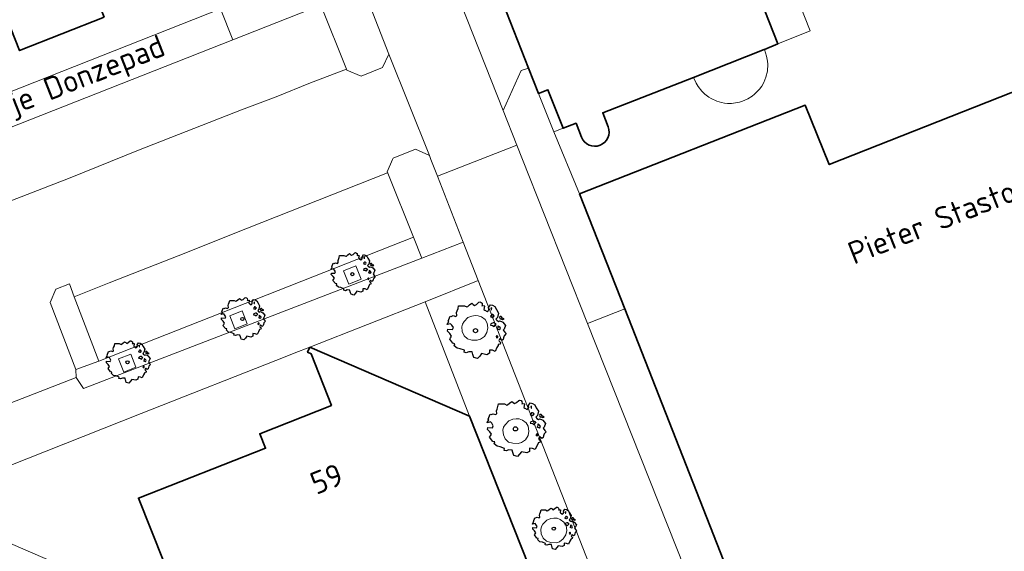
# Model space of a CAD drawing. Header units: metres. Extents: x 152391 to 157968, y 462336 to 467280.
# Tile 280 of 656: x 155121 to 155180, y 464976 to 465008. Entities that reach past the tile are written whole.
import ezdxf
from ezdxf.enums import TextEntityAlignment as Align

# ---------------------------------------------------------------- set-up
doc = ezdxf.new("R2010")
doc.units = ezdxf.units.M
doc.header["$LTSCALE"] = 0.75
doc.layers.get('0').update_dxf_attribs({"lineweight": 25})
for name, color, linetype, lineweight in [('B-GV-GR-BOOM-S', 252, 'Continuous', 25), ('B-WE-GR-GROENVOORZIENING-GV', 251, 'Continuous', 18), ('B-WE-OG-BEBOUWING-GV', 6, 'Continuous', 35), ('B-WE-OG-BEBOUWING-T18', 1, 'Continuous', 18), ('B-WE-OG-TOPOGRAFIE-T18', 1, 'Continuous', 18), ('B-WE-VH-VERHARDING_BETON-GV', 251, 'Continuous', 18), ('B-WE-VH-VERHARDING_BETONSTRAATSTEEN-GV', 251, 'Continuous', 18), ('B-WE-VH-VERHARDING_TEGEL-GV', 251, 'Continuous', 18)]:
    doc.layers.add(name, color=color, linetype=linetype, lineweight=lineweight)
doc.styles.add('NLCS-ISO-M750-T18', font='NLCS-ISO.ttf', dxfattribs={"height": 1.35})

# ---------------------------------------------------------------- blocks, each defined once
blk = doc.blocks.new('SGR-BOOM_21_30')
at = {"linetype": 'Continuous'}
for p, q in [((-1.133, 1.088), (-1.109, 1.187)), ((-1.109, 1.187), (-1.051, 1.335)), ((-1.051, 1.335), (-1.016, 1.499)), ((-1.016, 1.499), (-0.668, 1.499)), ((-0.668, 1.499), (-0.516, 1.433)), ((-0.516, 1.433), (-0.47, 1.45)), ((-0.47, 1.45), (-0.365, 1.548)), ((-0.365, 1.548), (-0.226, 1.647)), ((-0.226, 1.647), (-0.133, 1.581)), ((-0.133, 1.581), (-0.063, 1.515)), ((-0.063, 1.515), (0.065, 1.581)), ((0.065, 1.581), (0.205, 1.712)), ((0.205, 1.712), (0.263, 1.729)), ((0.263, 1.729), (0.333, 1.696)), ((0.333, 1.696), (0.391, 1.647)), ((0.402, 1.532), (0.379, 1.499)), ((0.379, 1.499), (0.53, 1.515)), ((0.391, 1.647), (0.402, 1.532)), ((0.542, 1.483), (0.507, 1.285)), ((0.507, 1.285), (0.565, 1.236)), ((0.53, 1.515), (0.542, 1.483)), ((0.565, 1.236), (0.693, 1.154)), ((0.693, 1.154), (0.751, 1.203)), ((0.751, 1.203), (0.798, 1.285)), ((0.786, 1.4), (0.891, 1.565)), ((0.798, 1.285), (0.786, 1.4)), ((0.891, 1.565), (1.019, 1.532)), ((0.972, 1.368), (0.926, 1.335)), ((0.926, 1.335), (0.949, 1.253)), ((0.949, 1.253), (0.961, 1.236)), ((0.961, 1.269), (0.972, 1.368)), ((1.019, 1.532), (1.158, 1.45)), ((1.158, 1.45), (1.251, 1.269)), ((1.251, 1.269), (1.379, 1.055)), ((-1.633, 0.579), (-1.528, 0.875)), ((-1.528, 0.875), (-1.458, 0.858)), ((-1.458, 0.858), (-1.342, 0.908)), ((-1.342, 0.908), (-1.179, 0.858)), ((-1.179, 0.858), (-1.121, 0.924)), ((-1.121, 0.924), (-1.133, 1.088)), ((0.937, 0.908), (0.891, 0.875)), ((0.891, 0.875), (0.926, 0.825)), ((0.926, 0.825), (0.984, 0.842)), ((0.972, 0.973), (0.937, 0.908)), ((1.03, 0.973), (0.972, 0.973)), ((0.984, 0.842), (1.03, 0.776)), ((1.077, 0.94), (1.03, 0.973)), ((1.03, 0.776), (1.077, 0.842)), ((1.124, 0.875), (1.077, 0.94)), ((1.077, 0.842), (1.124, 0.875)), ((1.321, 0.793), (1.228, 0.694)), ((1.228, 0.694), (1.275, 0.628)), ((1.275, 0.628), (1.379, 0.563)), ((1.379, 1.055), (1.321, 0.793)), ((1.379, 0.563), (1.438, 0.595)), ((1.472, 0.858), (1.438, 0.809)), ((1.438, 0.809), (1.461, 0.743)), ((1.438, 0.595), (1.565, 0.563)), ((1.461, 0.743), (1.531, 0.694)), ((1.542, 0.858), (1.472, 0.858)), ((1.531, 0.727), (1.635, 0.678)), ((1.531, 0.694), (1.542, 0.727)), ((1.624, 0.76), (1.542, 0.858)), ((1.728, 0.71), (1.624, 0.76)), ((1.635, 0.678), (1.728, 0.71)), ((-1.703, 0.365), (-1.656, 0.48)), ((-1.493, 0.415), (-1.703, 0.365)), ((-1.679, -0.029), (-1.668, 0.086)), ((-1.668, 0.086), (-1.389, 0.07)), ((-1.656, 0.48), (-1.598, 0.53)), ((-1.598, 0.53), (-1.633, 0.579)), ((-1.423, 0.333), (-1.493, 0.415)), ((-1.33, 0.185), (-1.423, 0.333)), ((-1.389, 0.07), (-1.33, 0.185)), ((0.926, 0.415), (0.891, 0.333)), ((0.891, 0.333), (1.03, 0.316)), ((1.054, 0.464), (0.926, 0.415)), ((1.03, 0.316), (1.112, 0.251)), ((1.112, 0.464), (1.054, 0.464)), ((1.217, 0.398), (1.112, 0.464)), ((1.112, 0.251), (1.205, 0.365)), ((1.205, 0.365), (1.24, 0.415)), ((1.344, 0.185), (1.31, 0.103)), ((1.434, 0.049), (1.31, 0.103)), ((1.356, 0.3), (1.344, 0.234)), ((1.344, 0.234), (1.344, 0.185)), ((1.426, 0.234), (1.356, 0.3)), ((1.472, 0.201), (1.426, 0.234)), ((1.434, 0.049), (1.507, 0.136)), ((1.507, 0.136), (1.472, 0.201)), ((1.565, 0.563), (1.635, 0.513)), ((1.635, 0.513), (1.81, 0.316)), ((1.717, 0.103), (1.67, 0.037)), ((1.67, 0.037), (1.763, -0.094)), ((1.81, 0.316), (1.717, 0.103)), ((-1.54, -0.177), (-1.679, -0.029)), ((-1.551, -0.505), (-1.493, -0.423)), ((-1.354, -0.752), (-1.551, -0.505)), ((-1.435, -0.324), (-1.54, -0.177)), ((-1.493, -0.423), (-1.435, -0.324)), ((1.286, -0.292), (1.24, -0.357)), ((1.24, -0.357), (1.251, -0.423)), ((1.263, -0.423), (1.333, -0.407)), ((1.333, -0.341), (1.286, -0.292)), ((1.333, -0.407), (1.333, -0.341)), ((1.461, -0.472), (1.391, -0.587)), ((1.391, -0.587), (1.426, -0.637)), ((1.577, -0.587), (1.461, -0.472)), ((1.658, -0.522), (1.577, -0.587)), ((1.682, -0.423), (1.658, -0.522)), ((1.717, -0.308), (1.682, -0.423)), ((1.845, -0.177), (1.717, -0.308)), ((1.763, -0.094), (1.845, -0.177)), ((-1.249, -0.784), (-1.354, -0.752)), ((-1.272, -0.899), (-1.249, -0.784)), ((-1.109, -1.047), (-1.272, -0.899)), ((-0.912, -1.08), (-1.109, -1.047)), ((-0.668, -1.179), (-0.912, -1.08)), ((-0.679, -1.294), (-0.668, -1.179)), ((0.844, -1.162), (0.833, -1.359)), ((1.03, -1.179), (0.844, -1.162)), ((1.182, -1.244), (1.03, -1.179)), ((1.286, -1.014), (1.182, -1.244)), ((1.356, -0.883), (1.286, -1.014)), ((1.368, -0.834), (1.356, -0.883)), ((1.484, -0.801), (1.368, -0.834)), ((1.426, -0.637), (1.496, -0.702)), ((1.496, -0.702), (1.484, -0.801)), ((-0.551, -1.326), (-0.679, -1.294)), ((-0.4, -1.261), (-0.551, -1.326)), ((-0.191, -1.277), (-0.4, -1.261)), ((-0.156, -1.425), (-0.191, -1.277)), ((-0.133, -1.491), (-0.156, -1.425)), ((-0.098, -1.606), (-0.133, -1.491)), ((0.112, -1.671), (-0.098, -1.606)), ((0.251, -1.524), (0.112, -1.671)), ((0.356, -1.376), (0.251, -1.524)), ((0.682, -1.441), (0.356, -1.376)), ((0.833, -1.359), (0.682, -1.441))]:
    blk.add_line(p, q, dxfattribs=at)
blk.add_circle((0, 0), 0.126, dxfattribs=at)
blk = doc.blocks.new('SGR-BOOM_0_20')
at = {"linetype": 'Continuous'}
for p, q in [((-0.274, 1.161), (-0.169, 1.235)), ((-0.169, 1.235), (-0.099, 1.186)), ((-0.099, 1.186), (-0.047, 1.137)), ((-0.047, 1.137), (0.049, 1.186)), ((0.049, 1.186), (0.154, 1.284)), ((0.154, 1.284), (0.197, 1.297)), ((0.197, 1.297), (0.25, 1.272)), ((0.25, 1.272), (0.293, 1.235)), ((0.293, 1.235), (0.302, 1.149)), ((-1.225, 0.434), (-1.146, 0.656)), ((-1.146, 0.656), (-1.094, 0.644)), ((-1.094, 0.644), (-1.007, 0.681)), ((-1.007, 0.681), (-0.884, 0.644)), ((-0.884, 0.644), (-0.841, 0.693)), ((-0.85, 0.816), (-0.832, 0.89)), ((-0.841, 0.693), (-0.85, 0.816)), ((-0.832, 0.89), (-0.788, 1.001)), ((-0.788, 1.001), (-0.762, 1.124)), ((-0.762, 1.124), (-0.501, 1.124)), ((-0.501, 1.124), (-0.387, 1.075)), ((-0.387, 1.075), (-0.352, 1.087)), ((-0.352, 1.087), (-0.274, 1.161)), ((0.302, 1.149), (0.284, 1.124)), ((0.284, 1.124), (0.398, 1.137)), ((0.407, 1.112), (0.38, 0.964)), ((0.38, 0.964), (0.424, 0.927)), ((0.398, 1.137), (0.407, 1.112)), ((0.424, 0.927), (0.52, 0.865)), ((0.52, 0.865), (0.564, 0.902)), ((0.564, 0.902), (0.598, 0.964)), ((0.59, 1.05), (0.668, 1.173)), ((0.598, 0.964), (0.59, 1.05)), ((0.668, 1.173), (0.764, 1.149)), ((0.703, 0.681), (0.668, 0.656)), ((0.668, 0.656), (0.694, 0.619)), ((0.729, 1.026), (0.694, 1.001)), ((0.694, 1.001), (0.712, 0.939)), ((0.694, 0.619), (0.738, 0.631)), ((0.729, 0.73), (0.703, 0.681)), ((0.712, 0.939), (0.721, 0.927)), ((0.721, 0.952), (0.729, 1.026)), ((0.773, 0.73), (0.729, 0.73)), ((0.738, 0.631), (0.773, 0.582)), ((0.764, 1.149), (0.869, 1.087)), ((0.808, 0.705), (0.773, 0.73)), ((0.773, 0.582), (0.808, 0.631)), ((0.843, 0.656), (0.808, 0.705)), ((0.808, 0.631), (0.843, 0.656)), ((0.869, 1.087), (0.939, 0.952)), ((0.991, 0.594), (0.921, 0.521)), ((0.939, 0.952), (1.035, 0.792)), ((1.035, 0.792), (0.991, 0.594)), ((1.104, 0.644), (1.078, 0.607)), ((1.078, 0.607), (1.096, 0.557)), ((1.157, 0.644), (1.104, 0.644)), ((1.218, 0.57), (1.157, 0.644)), ((-1.277, 0.274), (-1.242, 0.36)), ((-1.12, 0.311), (-1.277, 0.274)), ((-1.259, -0.022), (-1.251, 0.065)), ((-1.251, 0.065), (-1.041, 0.052)), ((-1.242, 0.36), (-1.198, 0.397)), ((-1.198, 0.397), (-1.225, 0.434)), ((-1.068, 0.249), (-1.12, 0.311)), ((-0.998, 0.139), (-1.068, 0.249)), ((-1.041, 0.052), (-0.998, 0.139)), ((0.694, 0.311), (0.668, 0.249)), ((0.668, 0.249), (0.773, 0.237)), ((0.79, 0.348), (0.694, 0.311)), ((0.773, 0.237), (0.834, 0.188)), ((0.834, 0.348), (0.79, 0.348)), ((0.912, 0.299), (0.834, 0.348)), ((0.834, 0.188), (0.904, 0.274)), ((0.904, 0.274), (0.93, 0.311)), ((0.921, 0.521), (0.956, 0.471)), ((0.956, 0.471), (1.035, 0.422)), ((1.008, 0.139), (0.982, 0.077)), ((1.075, 0.037), (0.982, 0.077)), ((1.017, 0.225), (1.008, 0.176)), ((1.008, 0.176), (1.008, 0.139)), ((1.069, 0.176), (1.017, 0.225)), ((1.035, 0.422), (1.078, 0.447)), ((1.104, 0.151), (1.069, 0.176)), ((1.075, 0.037), (1.13, 0.102)), ((1.078, 0.447), (1.174, 0.422)), ((1.096, 0.557), (1.148, 0.521)), ((1.13, 0.102), (1.104, 0.151)), ((1.148, 0.545), (1.226, 0.508)), ((1.148, 0.521), (1.157, 0.545)), ((1.174, 0.422), (1.226, 0.385)), ((1.296, 0.533), (1.218, 0.57)), ((1.226, 0.508), (1.296, 0.533)), ((1.226, 0.385), (1.357, 0.237)), ((1.287, 0.077), (1.253, 0.028)), ((1.253, 0.028), (1.322, -0.071)), ((1.357, 0.237), (1.287, 0.077)), ((-1.155, -0.132), (-1.259, -0.022)), ((-1.164, -0.379), (-1.12, -0.317)), ((-1.015, -0.564), (-1.164, -0.379)), ((-1.076, -0.243), (-1.155, -0.132)), ((-1.12, -0.317), (-1.076, -0.243)), ((-0.937, -0.588), (-1.015, -0.564)), ((-0.954, -0.675), (-0.937, -0.588)), ((0.965, -0.219), (0.93, -0.268)), ((0.93, -0.268), (0.939, -0.317)), ((0.947, -0.317), (1, -0.305)), ((1, -0.256), (0.965, -0.219)), ((1, -0.305), (1, -0.256)), ((1.096, -0.354), (1.043, -0.44)), ((1.043, -0.44), (1.069, -0.477)), ((1.069, -0.477), (1.122, -0.527)), ((1.183, -0.44), (1.096, -0.354)), ((1.122, -0.527), (1.113, -0.601)), ((1.244, -0.391), (1.183, -0.44)), ((1.261, -0.317), (1.244, -0.391)), ((1.287, -0.231), (1.261, -0.317)), ((1.383, -0.132), (1.287, -0.231)), ((1.322, -0.071), (1.383, -0.132)), ((-0.832, -0.785), (-0.954, -0.675)), ((-0.684, -0.81), (-0.832, -0.785)), ((-0.501, -0.884), (-0.684, -0.81)), ((-0.509, -0.97), (-0.501, -0.884)), ((-0.413, -0.995), (-0.509, -0.97)), ((-0.3, -0.946), (-0.413, -0.995)), ((-0.143, -0.958), (-0.3, -0.946)), ((-0.117, -1.069), (-0.143, -0.958)), ((-0.099, -1.118), (-0.117, -1.069)), ((-0.073, -1.204), (-0.099, -1.118)), ((0.188, -1.143), (0.084, -1.254)), ((0.267, -1.032), (0.188, -1.143)), ((0.511, -1.081), (0.267, -1.032)), ((0.625, -1.019), (0.511, -1.081)), ((0.633, -0.872), (0.625, -1.019)), ((0.773, -0.884), (0.633, -0.872)), ((0.886, -0.933), (0.773, -0.884)), ((0.965, -0.761), (0.886, -0.933)), ((1.017, -0.662), (0.965, -0.761)), ((1.026, -0.625), (1.017, -0.662)), ((1.113, -0.601), (1.026, -0.625)), ((0.084, -1.254), (-0.073, -1.204))]:
    blk.add_line(p, q, dxfattribs=at)
blk.add_circle((0, 0), 0.0948, dxfattribs=at)

msp = doc.modelspace()

# ---------------------------------------------------------------- linework, layer by layer
at = {"layer": 'B-WE-GR-GROENVOORZIENING-GV'}
for points in [[(155141.09, 464992.501), (155141.826, 464992.797), (155141.519, 464993.595), (155140.771, 464993.296)], [(155134.255, 464989.807), (155134.992, 464990.104), (155134.685, 464990.901), (155133.937, 464990.602)], [(155148.01, 464990.252), (155147.922, 464990.101), (155147.878, 464989.926), (155147.908, 464989.653), (155148.015, 464989.402), (155148.217, 464989.214), (155148.478, 464989.136), (155148.794, 464989.122), (155149.002, 464989.19), (155149.231, 464989.353), (155149.389, 464989.597), (155149.445, 464989.872), (155149.399, 464990.16), (155149.274, 464990.367), (155149.05, 464990.525), (155148.86, 464990.598), (155148.671, 464990.607), (155148.48, 464990.584), (155148.244, 464990.489)], [(155127.572, 464987.205), (155128.308, 464987.502), (155128.001, 464988.299), (155127.253, 464988)], [(155150.474, 464984.047), (155150.386, 464983.896), (155150.342, 464983.72), (155150.372, 464983.447), (155150.479, 464983.196), (155150.681, 464983.009), (155150.942, 464982.931), (155151.258, 464982.916), (155151.466, 464982.984), (155151.695, 464983.148), (155151.853, 464983.391), (155151.909, 464983.667), (155151.863, 464983.954), (155151.739, 464984.161), (155151.514, 464984.32), (155151.325, 464984.393), (155151.135, 464984.402), (155150.944, 464984.378), (155150.708, 464984.283)], [(155152.75, 464978.079), (155152.662, 464977.927), (155152.618, 464977.752), (155152.647, 464977.479), (155152.754, 464977.228), (155152.957, 464977.041), (155153.217, 464976.962), (155153.534, 464976.948), (155153.741, 464977.016), (155153.97, 464977.179), (155154.129, 464977.423), (155154.185, 464977.698), (155154.138, 464977.986), (155154.014, 464978.193), (155153.79, 464978.351), (155153.6, 464978.424), (155153.41, 464978.433), (155153.22, 464978.41), (155152.983, 464978.315)]]:
    msp.add_lwpolyline(points, close=True, dxfattribs=at)
at = {"layer": 'B-WE-OG-BEBOUWING-GV'}
for points in [[(155131.013, 465058.383), (155132.981, 465053.398), (155134.759, 465048.892), (155135.317, 465049.113), (155136.917, 465045.058), (155136.359, 465044.838), (155139.165, 465037.729), (155139.723, 465037.95), (155141.317, 465033.911), (155140.759, 465033.691), (155143.68, 465026.29), (155144.238, 465026.511), (155145.833, 465022.469), (155145.275, 465022.249), (155148.085, 465015.131), (155148.643, 465015.351), (155150.231, 465011.327), (155149.673, 465011.106), (155151.889, 465005.493), (155152.49, 465003.97), (155153.05, 465004.19), (155153.96, 465001.871), (155154.738, 465002.174), (155155.066, 465001.336)], [(155156.664, 465001.962), (155156.338, 465002.801), (155161.781, 465004.93), (155166.04, 465006.6), (155166.056, 465006.607), (155166.863, 465006.953), (155163.17, 465016.33)], [(155176.846, 464960.242), (155205.732, 464972.117), (155195.049, 464999.171), (155194.716, 465000.015), (155194.413, 464999.896), (155194.615, 464999.384), (155193.052, 464998.767), (155189.615, 465007.469), (155183.793, 465005.165), (155169.947, 464999.686), (155168.501, 465003.256), (155154.946, 464997.937), (155157.66, 464991.02)], [(155157.66, 464991.02), (155165.038, 464972.219), (155168.309, 464963.883)]]:
    msp.add_lwpolyline(points, dxfattribs=at)
for points in [[(155126.393, 465008.548), (155123.326, 465016.304), (155118.252, 465014.298), (155121.32, 465006.542)], [(155128.175, 464970.884), (155127.13, 464968.47), (155123.076, 464959.1), (155123.467, 464958.931), (155123.576, 464959.173), (155126.614, 464960.361), (155126.651, 464960.284), (155136.007, 464956.214), (155138.9, 464957.354), (155139.412, 464957.555), (155148.368, 464961.084), (155156.233, 464964.183), (155156.38, 464964.241), (155148.334, 464984.559), (155138.758, 464988.703), (155138.62, 464988.406), (155138.834, 464988.312), (155140.045, 464985.21), (155135.744, 464983.505), (155136.089, 464982.634), (155128.457, 464979.639), (155130.757, 464973.845), (155129.19, 464973.23)]]:
    msp.add_lwpolyline(points, close=True, dxfattribs=at)
msp.add_lwpolyline([(155155.066, 465001.336, 0.998915), (155156.664, 465001.962)], format="xyb", dxfattribs=at)
at = {"layer": 'B-WE-VH-VERHARDING_BETON-GV'}
msp.add_lwpolyline([(155126.642, 464971.528), (155128.035, 464970.944), (155128.175, 464970.884), (155129.19, 464973.23), (155127.67, 464973.92), (155119.095, 464977.626), (155118.927, 464977.699), (155115.47, 464976.327)], close=True, dxfattribs=at)
at = {"layer": 'B-WE-VH-VERHARDING_BETONSTRAATSTEEN-GV'}
for points in [[(155163.17, 465016.33), (155166.863, 465006.953), (155168.799, 465007.739), (155148.506, 465059.152)], [(155121.335, 465056.475), (155121.54, 465055.994), (155123.395, 465056.717), (155128.349, 465043.67), (155128.679, 465042.73), (155131.328, 465036.13), (155132.51, 465033.139), (155135.248, 465026.231), (155135.609, 465025.322), (155140.59, 465012), (155141.43, 465011.64), (155143.49, 465006.33), (155145.928, 465000.231), (155146.021, 465000), (155146.414, 464998.992), (155151.187, 465000.85), (155150.36, 465002.94), (155130.03, 465054.42), (155128.37, 465058.516)], [(155120.017, 464985.054), (155124.725, 464986.89), (155124.69, 464987.36), (155123.15, 464991.39), (155123.5, 464992.2), (155124.31, 464992.52), (155124.608, 464991.743), (155126.71, 464992.588), (155130.848, 464994.201), (155134.999, 464995.868), (155143.42, 464999.186), (155143.39, 464999.26), (155143.715, 465000), (155143.75, 465000.08), (155145.1, 465000.61), (155145.928, 465000.231), (155143.49, 465006.33), (155143.12, 465005.52), (155141.83, 465005), (155140.97, 465005.37), (155140.946, 465005.43), (155138.79, 465004.61), (155136.728, 465003.77), (155134.639, 465002.979), (155128.461, 465000.548), (155124.35, 464998.899), (155120.168, 464997.268)], [(155165.038, 464965.847), (155163.413, 464970), (155155.434, 464990.133), (155151.523, 465000), (155151.187, 465000.85), (155146.414, 464998.992), (155147.962, 464995.022), (155148.861, 464992.716), (155161.84, 464959.55), (155163.766, 464954.8)]]:
    msp.add_lwpolyline(points, dxfattribs=at)
for points in [[(155130.03, 465054.42), (155150.36, 465002.94), (155151.45, 465005.34), (155151.889, 465005.493), (155149.673, 465011.106), (155148.085, 465015.131), (155145.275, 465022.249), (155143.68, 465026.29), (155140.759, 465033.691), (155139.165, 465037.729), (155136.359, 465044.838), (155134.759, 465048.892), (155132.981, 465053.398), (155132.52, 465053.26)], [(155140.946, 465005.43), (155139.42, 465009.28), (155134.119, 465007.192), (155115.87, 465000), (155114.5, 464999.46), (155115.973, 464995.614), (155118.141, 464996.441), (155120.168, 464997.268), (155124.35, 464998.899), (155128.461, 465000.548), (155134.639, 465002.979), (155136.728, 465003.77), (155138.79, 465004.61)], [(155151.187, 465000.85), (155151.523, 465000), (155155.434, 464990.133), (155157.66, 464991.02), (155154.946, 464997.937), (155153.395, 465001.65), (155152.49, 465003.97), (155151.889, 465005.493), (155151.45, 465005.34), (155150.36, 465002.94)], [(155144.97, 464995.32), (155143.429, 464999.163), (155143.42, 464999.186), (155134.999, 464995.868), (155130.848, 464994.201), (155126.71, 464992.588), (155124.608, 464991.743), (155126.09, 464987.87)], [(155138.758, 464988.703), (155145.674, 464991.446), (155148.861, 464992.716), (155147.962, 464995.022), (155145.475, 464994.063), (155125.15, 464986.22), (155124.725, 464986.89), (155120.017, 464985.054), (155118.154, 464984.33), (155118.45, 464983.56), (155119.408, 464981.068), (155128.626, 464984.717), (155137.372, 464988.174), (155137.812, 464988.348), (155137.82, 464988.353)], [(155126.09, 464987.87), (155124.69, 464987.36), (155124.725, 464986.89), (155125.15, 464986.22), (155145.475, 464994.063), (155144.97, 464995.32)], [(155141.09, 464992.501), (155140.771, 464993.296), (155141.519, 464993.595), (155141.826, 464992.797)], [(155134.255, 464989.807), (155133.937, 464990.602), (155134.685, 464990.901), (155134.992, 464990.104)], [(155145.674, 464991.446), (155138.758, 464988.703), (155148.334, 464984.559)], [(155157.66, 464991.02), (155155.434, 464990.133), (155163.413, 464970), (155164.297, 464971.881), (155165.038, 464972.219)], [(155127.572, 464987.205), (155127.253, 464988), (155128.001, 464988.299), (155128.308, 464987.502)]]:
    msp.add_lwpolyline(points, close=True, dxfattribs=at)
at = {"layer": 'B-WE-VH-VERHARDING_TEGEL-GV'}
for points in [[(155148.506, 465059.152), (155168.799, 465007.739), (155166.863, 465006.953), (155166.056, 465006.607), (155166.181, 465006.201), (155166.235, 465005.908), (155166.248, 465005.726), (155166.226, 465005.308), (155166.141, 465004.952), (155166.008, 465004.619), (155165.888, 465004.41), (155165.746, 465004.214), (155165.452, 465003.912), (155165.31, 465003.801), (155165.057, 465003.641), (155164.728, 465003.494), (155164.555, 465003.441), (155164.319, 465003.392), (155164.079, 465003.37), (155163.839, 465003.37), (155163.657, 465003.388), (155163.479, 465003.419), (155163.19, 465003.503), (155162.861, 465003.654), (155162.71, 465003.748), (155162.47, 465003.93), (155162.297, 465004.099), (155162.075, 465004.383), (155161.95, 465004.592), (155161.781, 465004.93), (155156.338, 465002.801), (155156.664, 465001.962)], [(155133.377, 465009.049), (155134.119, 465007.192), (155139.42, 465009.28), (155140.946, 465005.43), (155140.97, 465005.37), (155141.83, 465005), (155143.12, 465005.52), (155143.49, 465006.33), (155141.43, 465011.64)], [(155155.066, 465001.336), (155154.738, 465002.174), (155153.96, 465001.871), (155153.395, 465001.65), (155154.946, 464997.937), (155168.501, 465003.256), (155169.947, 464999.686), (155183.793, 465005.165)]]:
    msp.add_lwpolyline(points, dxfattribs=at)
for points in [[(155120.017, 464985.054), (155119.87, 464985.441), (155115.973, 464995.614), (155114.5, 464999.46), (155115.87, 465000), (155134.119, 465007.192), (155133.377, 465009.049), (155111.918, 465000.573), (155112.62, 464998.75), (155116.256, 464989.277), (155118.154, 464984.33)], [(155143.42, 464999.186), (155143.429, 464999.163), (155144.97, 464995.32), (155145.475, 464994.063), (155147.962, 464995.022), (155146.414, 464998.992), (155146.021, 465000), (155145.928, 465000.231), (155145.1, 465000.61), (155143.75, 465000.08), (155143.715, 465000), (155143.39, 464999.26)], [(155148.861, 464992.716), (155145.674, 464991.446), (155148.334, 464984.559), (155156.38, 464964.241), (155156.233, 464964.183), (155156.99, 464962.292), (155161.794, 464950.287), (155161.839, 464950.176), (155163.292, 464950.752), (155161.94, 464954.1), (155163.766, 464954.8), (155161.84, 464959.55)], [(155124.69, 464987.36), (155126.09, 464987.87), (155124.608, 464991.743), (155124.31, 464992.52), (155123.5, 464992.2), (155123.15, 464991.39)], [(155148.01, 464990.252), (155148.244, 464990.489), (155148.48, 464990.584), (155148.671, 464990.607), (155148.86, 464990.598), (155149.05, 464990.525), (155149.274, 464990.367), (155149.399, 464990.16), (155149.445, 464989.872), (155149.389, 464989.597), (155149.231, 464989.353), (155149.002, 464989.19), (155148.794, 464989.122), (155148.478, 464989.136), (155148.217, 464989.214), (155148.015, 464989.402), (155147.908, 464989.653), (155147.878, 464989.926), (155147.922, 464990.101)], [(155118.216, 464978.522), (155119.535, 464977.94), (155118.927, 464977.699), (155119.095, 464977.626), (155127.67, 464973.92), (155129.19, 464973.23), (155130.757, 464973.845), (155128.457, 464979.639), (155136.089, 464982.634), (155135.744, 464983.505), (155140.045, 464985.21), (155138.834, 464988.312), (155138.62, 464988.406), (155138.758, 464988.703), (155137.82, 464988.353), (155137.812, 464988.348), (155137.372, 464988.174), (155128.626, 464984.717), (155119.408, 464981.068), (155115.736, 464979.616)], [(155150.474, 464984.047), (155150.708, 464984.283), (155150.944, 464984.378), (155151.135, 464984.402), (155151.325, 464984.393), (155151.514, 464984.32), (155151.739, 464984.161), (155151.863, 464983.954), (155151.909, 464983.667), (155151.853, 464983.391), (155151.695, 464983.148), (155151.466, 464982.984), (155151.258, 464982.916), (155150.942, 464982.931), (155150.681, 464983.009), (155150.479, 464983.196), (155150.372, 464983.447), (155150.342, 464983.72), (155150.386, 464983.896)], [(155152.75, 464978.079), (155152.983, 464978.315), (155153.22, 464978.41), (155153.41, 464978.433), (155153.6, 464978.424), (155153.79, 464978.351), (155154.014, 464978.193), (155154.138, 464977.986), (155154.185, 464977.698), (155154.129, 464977.423), (155153.97, 464977.179), (155153.741, 464977.016), (155153.534, 464976.948), (155153.217, 464976.962), (155152.957, 464977.041), (155152.754, 464977.228), (155152.647, 464977.479), (155152.618, 464977.752), (155152.662, 464977.927)]]:
    msp.add_lwpolyline(points, close=True, dxfattribs=at)
msp.add_lwpolyline([(155156.664, 465001.962, -0.998915), (155155.066, 465001.336)], format="xyb", dxfattribs=at)

# ---------------------------------------------------------------- block references
at = {"layer": 'B-GV-GR-BOOM-S', "transparency": 33554559}
for name, p in [('SGR-BOOM_0_20', (155141.3, 464993.1)), ('SGR-BOOM_0_20', (155134.7, 464990.4)), ('SGR-BOOM_21_30', (155148.7, 464989.7)), ('SGR-BOOM_0_20', (155127.8, 464987.8)), ('SGR-BOOM_21_30', (155151.1, 464983.8)), ('SGR-BOOM_0_20', (155153.4, 464977.8))]:
    msp.add_blockref(name, p, dxfattribs=at)

# ---------------------------------------------------------------- texts
at = {"layer": 'B-WE-OG-BEBOUWING-T18', "style": 'NLCS-ISO-M750-T18'}
msp.add_text('59', height=1.35, rotation=21.6, dxfattribs=at).set_placement((155139.761, 464980.794), align=Align.MIDDLE)
at = {"layer": 'B-WE-OG-TOPOGRAFIE-T18', "style": 'NLCS-ISO-M750-T18'}
for s, rotation, p in [('Klaartje Donzepad', 21.5, (155123.227, 465004.071)), ('Pieter Stastokerf', 21.6, (155177.718, 464996.883))]:
    msp.add_text(s, height=1.35, rotation=rotation, dxfattribs=at).set_placement(p, align=Align.MIDDLE)

doc.saveas('drawing.dxf')
